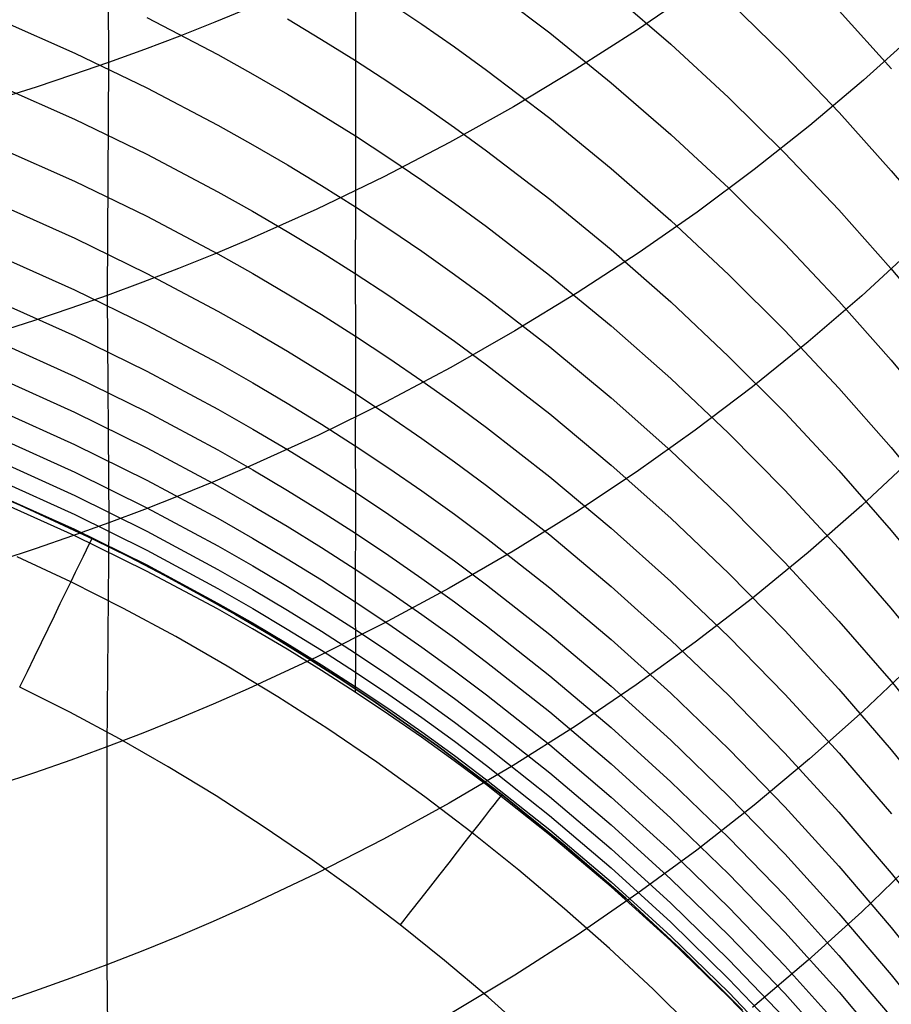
# Model space of a CAD drawing. Extents: x -383 to 1849, y -1185 to -529.
# Tile 708 of 870: x 1838.2 to 1843.48, y -1094.39 to -1088.43. Entities that reach past the tile are written whole.
import ezdxf

# ---------------------------------------------------------------- set-up
doc = ezdxf.new("R2010")
doc.units = 0
doc.layers.add('PREDEFINITO', color=7, linetype='CONTINUOUS')

msp = doc.modelspace()

# ---------------------------------------------------------------- linework, layer by layer
at = {"layer": 'PREDEFINITO'}
for p, q in [((1838.7292, -1087.2577, 648.5938), (1838.7387, -1088.6902, 647.1798)), ((1840.232, -1088.1892, 600.4778), (1840.2319, -1088.6737, 599.0614)), ((1841.0263, -1088.2216, 602.0658), (1841.4083, -1088.5107, 602.1554)), ((1841.7793, -1088.2667, 603.6702), (1842.1403, -1088.5787, 603.7748)), ((1842.2918, -1088.2511, 643.9865), (1841.9343, -1088.4958, 644.2166)), ((1840.4342, -1088.3251, 600.5295), (1840.634, -1088.459, 600.5676)), ((1842.4922, -1088.3188, 605.3044), (1842.8315, -1088.6505, 605.4236)), ((1839.5927, -1088.3596, 646.8482), (1839.3823, -1088.4464, 646.9349)), ((1843.1598, -1088.3785, 606.9716), (1843.4762, -1088.728, 607.106)), ((1838.0887, -1088.4358, 595.9618), (1838.5333, -1088.6328, 596.0029)), ((1838.9705, -1088.418, 597.4761), (1839.3997, -1088.6427, 597.529)), ((1839.3823, -1088.4464, 646.9349), (1839.1698, -1088.5305, 647.0192)), ((1839.8203, -1088.4269, 599.0091), (1840.0273, -1088.551, 599.0414)), ((1840.634, -1088.459, 600.5676), (1840.8314, -1088.5962, 600.6069)), ((1841.4083, -1088.5107, 602.1554), (1841.78, -1088.8124, 602.2494)), ((1841.9343, -1088.4958, 644.2166), (1841.5666, -1088.7315, 644.4387)), ((1843.6192, -1088.5153, 641.5863), (1843.3064, -1088.7975, 641.839)), ((1839.1698, -1088.5305, 647.0192), (1838.9553, -1088.6117, 647.1008)), ((1840.0273, -1088.551, 599.0414), (1840.2319, -1088.6787, 599.0748)), ((1842.1403, -1088.5787, 603.7748), (1842.4905, -1088.9023, 603.8836)), ((1838.5333, -1088.6328, 596.0029), (1838.9705, -1088.8442, 596.0476)), ((1838.9553, -1088.6117, 647.1008), (1838.7387, -1088.6902, 647.1798)), ((1839.3997, -1088.6427, 597.529), (1839.611, -1088.7604, 597.5568)), ((1840.8314, -1088.5962, 600.6069), (1841.0262, -1088.7368, 600.6472)), ((1838.7387, -1088.6902, 647.1798), (1838.5202, -1088.7658, 647.2562)), ((1838.7387, -1088.6902, 647.1798), (1838.7293, -1090.0998, 645.744)), ((1840.2319, -1088.6737, 599.0614), (1840.2318, -1089.1302, 597.6342)), ((1840.2319, -1088.6787, 599.0748), (1840.4342, -1088.8099, 599.1092)), ((1842.8315, -1088.6505, 605.4236), (1843.1594, -1088.9926, 605.5471)), ((1838.5202, -1088.7658, 647.2562), (1838.2998, -1088.8385, 647.3299)), ((1839.611, -1088.7604, 597.5568), (1839.8202, -1088.8817, 597.5857)), ((1841.0262, -1088.7368, 600.6472), (1841.4083, -1089.0277, 600.731)), ((1841.5666, -1088.7315, 644.4387), (1841.1888, -1088.9578, 644.6525)), ((1840.4342, -1088.8099, 599.1092), (1840.634, -1088.9445, 599.1447)), ((1841.78, -1088.8124, 602.2494), (1842.1411, -1089.126, 602.3475)), ((1843.3064, -1088.7975, 641.839), (1842.982, -1089.0718, 642.0853)), ((1838.2998, -1088.8385, 647.3299), (1838.0775, -1088.9083, 647.4009)), ((1838.0865, -1088.8357, 594.5272), (1838.5315, -1089.0333, 594.5644)), ((1838.9705, -1088.8442, 596.0476), (1839.3997, -1089.0699, 596.096)), ((1839.8202, -1088.8817, 597.5857), (1840.0272, -1089.0065, 597.6156)), ((1840.634, -1088.9445, 599.1447), (1840.8313, -1089.0825, 599.1812)), ((1842.4905, -1088.9023, 603.8836), (1842.8295, -1089.2368, 603.9965)), ((1841.1888, -1088.9578, 644.6525), (1840.8014, -1089.1744, 644.8578)), ((1843.1594, -1088.9926, 605.5471), (1843.4757, -1089.3448, 605.6745)), ((1838.5315, -1089.0333, 594.5644), (1838.969, -1089.2453, 594.6051)), ((1840.0272, -1089.0065, 597.6156), (1840.2318, -1089.1348, 597.6464)), ((1841.4083, -1089.0277, 600.731), (1841.78, -1089.3311, 600.8189)), ((1839.3997, -1089.0699, 596.096), (1839.6111, -1089.1881, 596.1216)), ((1840.8313, -1089.0825, 599.1812), (1841.0261, -1089.2239, 599.2187)), ((1842.982, -1089.0718, 642.0853), (1842.6464, -1089.338, 642.3246)), ((1840.2318, -1089.1302, 597.6342), (1840.2319, -1089.5599, 596.1929)), ((1840.2318, -1089.1348, 597.6464), (1840.434, -1089.2666, 597.6783)), ((1840.8014, -1089.1744, 644.8578), (1840.4046, -1089.381, 645.0541)), ((1842.1411, -1089.126, 602.3475), (1842.4914, -1089.4512, 602.4497)), ((1838.0866, -1089.2095, 593.0795), (1838.5316, -1089.4077, 593.1131)), ((1839.6111, -1089.1881, 596.1216), (1839.8203, -1089.3098, 596.1481)), ((1841.0261, -1089.2239, 599.2187), (1841.4082, -1089.5164, 599.2967)), ((1842.8295, -1089.2368, 603.9965), (1843.1572, -1089.5819, 604.1133)), ((1838.969, -1089.2453, 594.6051), (1839.3985, -1089.4717, 594.6492)), ((1840.434, -1089.2666, 597.6783), (1840.6337, -1089.4019, 597.7111)), ((1839.8203, -1089.3098, 596.1481), (1840.0273, -1089.4352, 596.1755)), ((1841.78, -1089.3311, 600.8189), (1842.1411, -1089.6466, 600.9107)), ((1842.6464, -1089.338, 642.3246), (1842.2999, -1089.5956, 642.5568)), ((1843.4757, -1089.3448, 605.6745), (1843.7801, -1089.7065, 605.8057)), ((1838.5316, -1089.4077, 593.1131), (1838.9692, -1089.6203, 593.1498)), ((1840.4046, -1089.381, 645.0541), (1839.9986, -1089.5771, 645.2412)), ((1840.6337, -1089.4019, 597.7111), (1840.831, -1089.5407, 597.7449)), ((1839.3985, -1089.4717, 594.6492), (1839.6101, -1089.5902, 594.6726)), ((1840.0273, -1089.4352, 596.1755), (1840.2319, -1089.564, 596.2039)), ((1842.4914, -1089.4512, 602.4497), (1842.8305, -1089.7875, 602.5558)), ((1840.831, -1089.5407, 597.7449), (1841.0258, -1089.6828, 597.7796)), ((1841.4082, -1089.5164, 599.2967), (1841.7799, -1089.8215, 599.3785)), ((1838.0886, -1089.5534, 591.629), (1838.5332, -1089.7524, 591.659)), ((1839.9986, -1089.5771, 645.2412), (1839.5839, -1089.7625, 645.4188)), ((1839.6101, -1089.5902, 594.6726), (1839.8195, -1089.7124, 594.6968)), ((1840.2319, -1089.5599, 596.1929), (1840.2314, -1089.9638, 594.7378)), ((1840.2319, -1089.564, 596.2039), (1840.4341, -1089.6965, 596.2332)), ((1842.2999, -1089.5956, 642.5568), (1841.9428, -1089.8445, 642.7816)), ((1843.1572, -1089.5819, 604.1133), (1843.4733, -1089.9371, 604.234)), ((1838.9692, -1089.6203, 593.1498), (1839.3987, -1089.8473, 593.1897)), ((1842.1411, -1089.6466, 600.9107), (1842.4914, -1089.9737, 601.0063)), ((1839.8195, -1089.7124, 594.6968), (1840.0266, -1089.8382, 594.7218)), ((1840.4341, -1089.6965, 596.2332), (1840.634, -1089.8324, 596.2633)), ((1841.0258, -1089.6828, 597.7796), (1841.4078, -1089.9768, 597.8518)), ((1838.5332, -1089.7524, 591.659), (1838.9704, -1089.966, 591.6919)), ((1839.5839, -1089.7625, 645.4188), (1839.3734, -1089.8511, 645.5039)), ((1840.0266, -1089.8382, 594.7218), (1840.2314, -1089.9675, 594.7477)), ((1840.634, -1089.8324, 596.2633), (1840.8313, -1089.9717, 596.2944)), ((1841.7799, -1089.8215, 599.3785), (1842.141, -1090.1388, 599.4641)), ((1842.8305, -1089.7875, 602.5558), (1843.1583, -1090.1344, 602.6656)), ((1843.6098, -1089.8142, 640.1539), (1843.2966, -1090.1014, 640.4012)), ((1838.0869, -1089.8654, 590.2094), (1838.5318, -1090.0649, 590.2354)), ((1839.3734, -1089.8511, 645.5039), (1839.1607, -1089.9369, 645.5865)), ((1839.3987, -1089.8473, 593.1897), (1839.6103, -1089.9663, 593.2109)), ((1841.9428, -1089.8445, 642.7816), (1841.5753, -1090.0841, 642.9985)), ((1839.1607, -1089.9369, 645.5865), (1838.946, -1090.0198, 645.6665)), ((1843.4733, -1089.9371, 604.234), (1843.7776, -1090.3019, 604.3583)), ((1838.9704, -1089.966, 591.6919), (1839.3996, -1090.194, 591.7276)), ((1839.6103, -1089.9663, 593.2109), (1839.8198, -1090.0888, 593.2328)), ((1840.2314, -1089.9638, 594.7378), (1840.2317, -1090.3413, 593.2701)), ((1840.2314, -1089.9675, 594.7477), (1840.4337, -1090.1004, 594.7745)), ((1840.8313, -1089.9717, 596.2944), (1841.0261, -1090.1144, 596.3263)), ((1841.4078, -1089.9768, 597.8518), (1841.7794, -1090.2835, 597.9276)), ((1842.4914, -1089.9737, 601.0063), (1842.8305, -1090.3119, 601.1056)), ((1838.5318, -1090.0649, 590.2354), (1838.9692, -1090.2791, 590.264)), ((1838.946, -1090.0198, 645.6665), (1838.7293, -1090.0998, 645.744)), ((1838.7293, -1090.0998, 645.744), (1838.5107, -1090.1769, 645.8189)), ((1838.7293, -1090.0998, 645.744), (1838.739, -1091.4756, 644.2741)), ((1839.8198, -1090.0888, 593.2328), (1840.0269, -1090.2149, 593.2555)), ((1840.4337, -1090.1004, 594.7745), (1840.6336, -1090.2368, 594.8021)), ((1841.0261, -1090.1144, 596.3263), (1841.4082, -1090.4098, 596.3928)), ((1841.5753, -1090.0841, 642.9985), (1841.1978, -1090.3142, 643.2074)), ((1843.2966, -1090.1014, 640.4012), (1842.9719, -1090.3807, 640.6421)), ((1843.1583, -1090.1344, 602.6656), (1843.4745, -1090.4914, 602.779)), ((1838.0887, -1090.143, 588.7996), (1838.5333, -1090.3432, 588.8212)), ((1838.5107, -1090.1769, 645.8189), (1838.2901, -1090.251, 645.8911)), ((1839.3996, -1090.194, 591.7276), (1839.6111, -1090.3134, 591.7466)), ((1842.141, -1090.1388, 599.4641), (1842.4913, -1090.4677, 599.5532)), ((1838.2901, -1090.251, 645.8911), (1838.0677, -1090.3222, 645.9608)), ((1840.0269, -1090.2149, 593.2555), (1840.2317, -1090.3447, 593.279)), ((1840.6336, -1090.2368, 594.8021), (1840.8311, -1090.3766, 594.8305)), ((1838.9692, -1090.2791, 590.264), (1839.3987, -1090.5078, 590.2952)), ((1839.6111, -1090.3134, 591.7466), (1839.8203, -1090.4365, 591.7663)), ((1841.1978, -1090.3142, 643.2074), (1840.8105, -1090.5344, 643.4079)), ((1841.7794, -1090.2835, 597.9276), (1842.1404, -1090.6024, 598.0068)), ((1842.8305, -1090.3119, 601.1056), (1843.1584, -1090.6609, 601.2085)), ((1838.5333, -1090.3432, 588.8212), (1838.9704, -1090.5579, 588.8451)), ((1840.2317, -1090.3413, 593.2701), (1840.2319, -1090.6905, 591.8)), ((1840.2317, -1090.3447, 593.279), (1840.4341, -1090.478, 593.3033)), ((1838.0887, -1090.3882, 587.3927), (1838.5333, -1090.5887, 587.4099)), ((1840.8311, -1090.3766, 594.8305), (1841.026, -1090.5199, 594.8597)), ((1841.4082, -1090.4098, 596.3928), (1841.7799, -1090.7179, 596.4626)), ((1842.9719, -1090.3807, 640.6421), (1842.636, -1090.6517, 640.8764)), ((1839.8203, -1090.4365, 591.7663), (1840.0273, -1090.5631, 591.7867)), ((1840.4341, -1090.478, 593.3033), (1840.634, -1090.6148, 593.3283)), ((1842.4913, -1090.4677, 599.5532), (1842.8304, -1090.8079, 599.6457)), ((1843.4745, -1090.4914, 602.779), (1843.7789, -1090.8581, 602.8959)), ((1839.3987, -1090.5078, 590.2952), (1839.6103, -1090.6276, 590.3118)), ((1840.8105, -1090.5344, 643.4079), (1840.4139, -1090.7445, 643.5997)), ((1841.026, -1090.5199, 594.8597), (1841.4082, -1090.8163, 594.9206)), ((1838.0864, -1090.6044, 585.9714), (1838.5314, -1090.8051, 585.9844)), ((1838.5333, -1090.5887, 587.4099), (1838.9705, -1090.8039, 587.429)), ((1838.9704, -1090.5579, 588.8451), (1839.3996, -1090.7873, 588.8712)), ((1840.0273, -1090.5631, 591.7867), (1840.2319, -1090.6934, 591.8078)), ((1842.1404, -1090.6024, 598.0068), (1842.4906, -1090.9331, 598.0894)), ((1839.6103, -1090.6276, 590.3118), (1839.8196, -1090.7511, 590.329)), ((1840.634, -1090.6148, 593.3283), (1840.8315, -1090.7551, 593.3541)), ((1842.636, -1090.6517, 640.8764), (1842.2892, -1090.9141, 641.1036)), ((1843.1584, -1090.6609, 601.2085), (1843.4746, -1091.02, 601.3147)), ((1840.2319, -1090.6905, 591.8), (1840.2314, -1091.0064, 590.3585)), ((1840.2319, -1090.6934, 591.8078), (1840.4342, -1090.8272, 591.8296)), ((1841.7799, -1090.7179, 596.4626), (1842.141, -1091.0382, 596.5356)), ((1839.3996, -1090.7873, 588.8712), (1839.6111, -1090.9074, 588.8851)), ((1839.8196, -1090.7511, 590.329), (1840.0267, -1090.8782, 590.3468)), ((1840.4139, -1090.7445, 643.5997), (1840.0081, -1090.944, 643.7826)), ((1840.8315, -1090.7551, 593.3541), (1841.0265, -1090.8988, 593.3807)), ((1838.0867, -1090.7997, 584.4695), (1838.5316, -1091.0007, 584.4786)), ((1838.5314, -1090.8051, 585.9844), (1838.969, -1091.0205, 585.999)), ((1838.9705, -1090.8039, 587.429), (1839.3997, -1091.0338, 587.45)), ((1840.4342, -1090.8272, 591.8296), (1840.634, -1090.9646, 591.8522)), ((1841.4082, -1090.8163, 594.9206), (1841.7801, -1091.1256, 594.9845)), ((1842.8304, -1090.8079, 599.6457), (1843.1582, -1091.1589, 599.7416)), ((1839.6111, -1090.9074, 588.8851), (1839.8203, -1091.0312, 588.8996)), ((1840.0267, -1090.8782, 590.3468), (1840.2314, -1091.0089, 590.3654)), ((1841.0265, -1090.8988, 593.3807), (1841.4088, -1091.1962, 593.4361)), ((1838.0889, -1090.9666, 582.9581), (1838.5335, -1091.1678, 582.9636)), ((1840.0081, -1090.944, 643.7826), (1839.5935, -1091.1325, 643.9561)), ((1840.634, -1090.9646, 591.8522), (1840.8314, -1091.1055, 591.8754)), ((1842.2892, -1090.9141, 641.1036), (1841.9319, -1091.1675, 641.3235)), ((1842.4906, -1090.9331, 598.0894), (1842.8297, -1091.2751, 598.1752)), ((1838.5316, -1091.0007, 584.4786), (1838.9691, -1091.2164, 584.489)), ((1838.969, -1091.0205, 585.999), (1839.3986, -1091.2505, 586.0152)), ((1840.2314, -1091.0064, 590.3585), (1840.2319, -1091.2874, 588.9243)), ((1840.2314, -1091.0089, 590.3654), (1840.4338, -1091.1433, 590.3845)), ((1843.4746, -1091.02, 601.3147), (1843.7789, -1091.389, 601.4242)), ((1839.3997, -1091.0338, 587.45), (1839.6111, -1091.1542, 587.4613)), ((1839.8203, -1091.0312, 588.8996), (1840.0273, -1091.1586, 588.9146)), ((1842.141, -1091.0382, 596.5356), (1842.4913, -1091.3705, 596.6118)), ((1843.6098, -1091.0774, 638.6907), (1843.2966, -1091.3699, 638.9326)), ((1838.0891, -1091.1072, 581.4482), (1838.5336, -1091.3087, 581.4502)), ((1839.5935, -1091.1325, 643.9561), (1839.383, -1091.2226, 644.0393)), ((1840.4338, -1091.1433, 590.3845), (1840.6337, -1091.2812, 590.4043)), ((1840.8314, -1091.1055, 591.8754), (1841.0262, -1091.2498, 591.8994)), ((1841.7801, -1091.1256, 594.9845), (1842.1413, -1091.4472, 595.0515)), ((1838.2022, -1091.3676, 575.188), (1837.7527, -1091.1774, 575.188)), ((1838.2022, -1091.3676, 0.688), (1837.7527, -1091.1774, 0.688)), ((1837.7527, -1091.1774, 287.438), (1838.2022, -1091.3676, 287.438)), ((1838.5335, -1091.1678, 582.9636), (1838.9706, -1091.3838, 582.9702)), ((1839.6111, -1091.1542, 587.4613), (1839.8203, -1091.2782, 587.473)), ((1840.0273, -1091.1586, 588.9146), (1840.2319, -1091.2896, 588.9303)), ((1841.4088, -1091.1962, 593.4361), (1841.7807, -1091.5065, 593.4943)), ((1841.9319, -1091.1675, 641.3235), (1841.5642, -1091.4116, 641.5358)), ((1843.1582, -1091.1589, 599.7416), (1843.4744, -1091.5201, 599.8406)), ((1838.0888, -1091.2221, 579.9443), (1838.5333, -1091.4236, 579.9423)), ((1838.9691, -1091.2164, 584.489), (1839.3987, -1091.4469, 584.5008)), ((1839.383, -1091.2226, 644.0393), (1839.1704, -1091.3099, 644.12)), ((1839.3986, -1091.2505, 586.0152), (1839.6102, -1091.3711, 586.0239)), ((1841.0262, -1091.2498, 591.8994), (1841.4083, -1091.5483, 591.9493)), ((1838.0864, -1091.3125, 578.3542), (1838.5314, -1091.5134, 578.3467)), ((1838.5336, -1091.3087, 581.4502), (1838.9706, -1091.525, 581.4531)), ((1839.1704, -1091.3099, 644.12), (1838.9557, -1091.3942, 644.1983)), ((1839.8203, -1091.2782, 587.473), (1840.0273, -1091.4059, 587.4852)), ((1840.2319, -1091.2874, 588.9243), (1840.232, -1091.5353, 587.4928)), ((1840.2319, -1091.2896, 588.9303), (1840.4341, -1091.4243, 588.9464)), ((1840.6337, -1091.2812, 590.4043), (1840.8311, -1091.4226, 590.4248)), ((1842.8297, -1091.2751, 598.1752), (1843.1574, -1091.628, 598.2642)), ((1838.5308, -1091.5515, 576.0308), (1838.0858, -1091.3516, 576.0525)), ((1838.6446, -1091.5729, 575.188), (1838.2022, -1091.3676, 575.188)), ((1838.6446, -1091.5729, 0.688), (1838.2022, -1091.3676, 0.688)), ((1838.2022, -1091.3676, 287.438), (1838.6446, -1091.5729, 287.438)), ((1838.9706, -1091.3838, 582.9702), (1839.3998, -1091.6145, 582.9779)), ((1839.6102, -1091.3711, 586.0239), (1839.8196, -1091.4953, 586.0331)), ((1842.4913, -1091.3705, 596.6118), (1842.8304, -1091.714, 596.6909)), ((1843.2966, -1091.3699, 638.9326), (1842.9718, -1091.6542, 639.1683)), ((1838.5333, -1091.4236, 579.9423), (1838.9704, -1091.6399, 579.9409)), ((1838.9557, -1091.3942, 644.1983), (1838.739, -1091.4756, 644.2741)), ((1840.0273, -1091.4059, 587.4852), (1840.2319, -1091.5373, 587.4979)), ((1840.4341, -1091.4243, 588.9464), (1840.634, -1091.5625, 588.9632)), ((1840.8311, -1091.4226, 590.4248), (1841.026, -1091.5674, 590.4458)), ((1841.5642, -1091.4116, 641.5358), (1841.1866, -1091.6459, 641.7403)), ((1838.739, -1091.4756, 644.2741), (1838.5203, -1091.5541, 644.3473)), ((1838.739, -1091.4756, 644.2741), (1838.7284, -1092.8294, 642.7848)), ((1839.3987, -1091.4469, 584.5008), (1839.6102, -1091.5677, 584.5072)), ((1839.8196, -1091.4953, 586.0331), (1840.0267, -1091.6231, 586.0426)), ((1842.1413, -1091.4472, 595.0515), (1842.4917, -1091.7808, 595.1214)), ((1838.5203, -1091.5541, 644.3473), (1838.2998, -1091.6296, 644.4179)), ((1838.9683, -1091.7662, 576.0082), (1838.5308, -1091.5515, 576.0308)), ((1838.5314, -1091.5134, 578.3467), (1838.9689, -1091.7291, 578.3394)), ((1838.9706, -1091.525, 581.4531), (1839.3997, -1091.7562, 581.4567)), ((1840.232, -1091.5353, 587.4928), (1840.2315, -1091.753, 586.0483)), ((1840.2319, -1091.5373, 587.4979), (1840.4342, -1091.6722, 587.5111)), ((1840.634, -1091.5625, 588.9632), (1840.8313, -1091.7042, 588.9805)), ((1841.4083, -1091.5483, 591.9493), (1841.78, -1091.8599, 592.0018)), ((1841.7807, -1091.5065, 593.4943), (1842.142, -1091.8293, 593.5553)), ((1843.4744, -1091.5201, 599.8406), (1843.7787, -1091.8912, 599.9427)), ((1838.8629, -1091.6813, 575.188), (1838.6446, -1091.5729, 575.188)), ((1838.8629, -1091.6813, 0.688), (1838.6446, -1091.5729, 0.688)), ((1838.6446, -1091.5729, 287.438), (1838.8629, -1091.6813, 287.438)), ((1839.3998, -1091.6145, 582.9779), (1839.6113, -1091.7354, 582.9822)), ((1839.6102, -1091.5677, 584.5072), (1839.8196, -1091.6921, 584.5139)), ((1840.0267, -1091.6231, 586.0426), (1840.2315, -1091.7546, 586.0526)), ((1841.026, -1091.5674, 590.4458), (1841.4082, -1091.8672, 590.4898)), ((1838.2998, -1091.6296, 644.4179), (1838.0773, -1091.7021, 644.4861)), ((1838.5089, -1091.832, -0.0191), (1838.1844, -1091.6796, -0.0191)), ((1839.0792, -1091.7935, 575.188), (1838.8629, -1091.6813, 575.188)), ((1839.0792, -1091.7935, 0.688), (1838.8629, -1091.6813, 0.688)), ((1838.8629, -1091.6813, 287.438), (1839.0792, -1091.7935, 287.438)), ((1838.9704, -1091.6399, 579.9409), (1839.3995, -1091.871, 579.94)), ((1840.4342, -1091.6722, 587.5111), (1840.634, -1091.8107, 587.5248)), ((1841.1866, -1091.6459, 641.7403), (1840.7993, -1091.8703, 641.9366)), ((1842.9718, -1091.6542, 639.1683), (1842.6359, -1091.9302, 639.3974)), ((1843.1574, -1091.628, 598.2642), (1843.4735, -1091.9911, 598.3561)), ((1838.9689, -1091.7291, 578.3394), (1839.3984, -1091.9597, 578.3322)), ((1839.6113, -1091.7354, 582.9822), (1839.8205, -1091.86, 582.9867)), ((1839.8196, -1091.6921, 584.5139), (1840.0267, -1091.8203, 584.521)), ((1840.8313, -1091.7042, 588.9805), (1841.0261, -1091.8494, 588.9983)), ((1842.8304, -1091.714, 596.6909), (1843.1582, -1092.0685, 596.773)), ((1839.3979, -1091.9956, 575.9848), (1838.9683, -1091.7662, 576.0082)), ((1839.2934, -1091.9094, 575.188), (1839.0792, -1091.7935, 575.188)), ((1839.2934, -1091.9094, 0.688), (1839.0792, -1091.7935, 0.688)), ((1839.0792, -1091.7935, 287.438), (1839.2934, -1091.9094, 287.438)), ((1839.3997, -1091.7562, 581.4567), (1839.6111, -1091.8772, 581.4588)), ((1840.2315, -1091.753, 586.0483), (1840.2315, -1091.9508, 584.5249)), ((1840.2315, -1091.7546, 586.0526), (1840.4339, -1091.8898, 586.063)), ((1842.4917, -1091.7808, 595.1214), (1842.8309, -1092.1257, 595.194)), ((1838.8292, -1091.9931, -0.0191), (1838.5089, -1091.832, -0.0191)), ((1839.8205, -1091.86, 582.9867), (1840.0275, -1091.9882, 582.9915)), ((1840.0267, -1091.8203, 584.521), (1840.2315, -1091.9521, 584.5284)), ((1840.634, -1091.8107, 587.5248), (1840.8313, -1091.9528, 587.539)), ((1841.0261, -1091.8494, 588.9983), (1841.4082, -1092.1498, 589.0356)), ((1841.78, -1091.8599, 592.0018), (1842.1412, -1092.1839, 592.0568)), ((1842.142, -1091.8293, 593.5553), (1842.4924, -1092.164, 593.619)), ((1839.5055, -1092.0292, 575.188), (1839.2934, -1091.9094, 575.188)), ((1839.5055, -1092.0292, 0.688), (1839.2934, -1091.9094, 0.688)), ((1839.2934, -1091.9094, 287.438), (1839.5055, -1092.0292, 287.438)), ((1839.3995, -1091.871, 579.94), (1839.6109, -1091.9921, 579.9397)), ((1839.6111, -1091.8772, 581.4588), (1839.8203, -1092.002, 581.4612)), ((1840.7993, -1091.8703, 641.9366), (1840.4027, -1092.0842, 642.1244)), ((1840.4339, -1091.8898, 586.063), (1840.6339, -1092.0285, 586.0737)), ((1841.4082, -1091.8672, 590.4898), (1841.78, -1092.18, 590.5361)), ((1839.3984, -1091.9597, 578.3322), (1839.61, -1092.0804, 578.3287)), ((1840.2315, -1091.9508, 584.5249), (1840.2318, -1092.2618, 581.4645)), ((1840.2315, -1091.9521, 584.5284), (1840.4338, -1092.0875, 584.5361)), ((1840.8313, -1091.9528, 587.539), (1841.0262, -1092.0983, 587.5536)), ((1842.6359, -1091.9302, 639.3974), (1842.2891, -1092.1974, 639.6198)), ((1839.1451, -1092.1627, -0.0191), (1838.8292, -1091.9931, -0.0191)), ((1839.6095, -1092.1158, 575.9727), (1839.3979, -1091.9956, 575.9848)), ((1839.7154, -1092.1528, 575.188), (1839.5055, -1092.0292, 575.188)), ((1839.7154, -1092.1528, 0.688), (1839.5055, -1092.0292, 0.688)), ((1839.5055, -1092.0292, 575.188), (1839.5055, -1092.0292, 0.688)), ((1839.5055, -1092.0292, 287.438), (1839.7154, -1092.1528, 287.438)), ((1839.6109, -1091.9921, 579.9397), (1839.8201, -1092.1169, 579.9396)), ((1839.8203, -1092.002, 581.4612), (1840.0272, -1092.1305, 581.4637)), ((1840.0275, -1091.9882, 582.9915), (1840.2321, -1092.1201, 582.9966)), ((1840.6339, -1092.0285, 586.0737), (1840.8313, -1092.1708, 586.0849)), ((1843.4735, -1091.9911, 598.3561), (1843.7778, -1092.3641, 598.4508)), ((1839.61, -1092.0804, 578.3287), (1839.8194, -1092.2049, 578.3252)), ((1840.4027, -1092.0842, 642.1244), (1839.9969, -1092.2875, 642.3034)), ((1840.4338, -1092.0875, 584.5361), (1840.6337, -1092.2266, 584.5442)), ((1841.0262, -1092.0983, 587.5536), (1841.4083, -1092.3994, 587.5842)), ((1843.1582, -1092.0685, 596.773), (1843.4744, -1092.4333, 596.8578)), ((1839.8189, -1092.2398, 575.9604), (1839.6095, -1092.1158, 575.9727)), ((1839.923, -1092.2801, 575.188), (1839.7154, -1092.1528, 575.188)), ((1839.923, -1092.2801, 0.688), (1839.7154, -1092.1528, 0.688)), ((1839.7154, -1092.1528, 287.438), (1839.923, -1092.2801, 287.438)), ((1839.8201, -1092.1169, 579.9396), (1840.0271, -1092.2454, 579.9397)), ((1840.0272, -1092.1305, 581.4637), (1840.2318, -1092.2626, 581.4665)), ((1840.2321, -1092.1201, 582.9966), (1840.4343, -1092.2556, 583.002)), ((1841.4082, -1092.1498, 589.0356), (1841.7799, -1092.4633, 589.0749)), ((1842.8309, -1092.1257, 595.194), (1843.1587, -1092.4816, 595.2694)), ((1839.4564, -1092.3407, -0.0191), (1839.1451, -1092.1627, -0.0191)), ((1839.8194, -1092.2049, 578.3252), (1840.0265, -1092.3331, 578.3217)), ((1840.8313, -1092.1708, 586.0849), (1841.0263, -1092.3165, 586.0965)), ((1841.78, -1092.18, 590.5361), (1842.1412, -1092.5054, 590.5847)), ((1842.2891, -1092.1974, 639.6198), (1841.9318, -1092.4554, 639.835)), ((1842.1412, -1092.1839, 592.0568), (1842.4914, -1092.5198, 592.1143)), ((1842.4924, -1092.164, 593.619), (1842.8317, -1092.5101, 593.6852)), ((1840.026, -1092.3674, 575.9479), (1839.8189, -1092.2398, 575.9604)), ((1840.1284, -1092.4111, 575.188), (1839.923, -1092.2801, 575.188)), ((1840.1284, -1092.4111, 0.688), (1839.923, -1092.2801, 0.688)), ((1839.923, -1092.2801, 287.438), (1840.1284, -1092.4111, 287.438)), ((1840.0271, -1092.2454, 579.9397), (1840.2317, -1092.3775, 579.9398)), ((1840.2318, -1092.2618, 581.4645), (1840.2317, -1092.377, 579.9384)), ((1840.2318, -1092.2626, 581.4665), (1840.4339, -1092.3984, 581.4695)), ((1840.4343, -1092.2556, 583.002), (1840.6341, -1092.3947, 583.0076)), ((1840.6337, -1092.2266, 584.5442), (1840.8312, -1092.3692, 584.5527)), ((1839.9969, -1092.2875, 642.3034), (1839.5824, -1092.4797, 642.4734)), ((1840.0265, -1092.3331, 578.3217), (1840.2312, -1092.4649, 578.3183)), ((1841.0263, -1092.3165, 586.0965), (1841.4086, -1092.6181, 586.1208)), ((1843.6178, -1092.3178, 637.2071), (1843.305, -1092.6144, 637.4428)), ((1839.7629, -1092.5269, -0.0191), (1839.4564, -1092.3407, -0.0191)), ((1840.2307, -1092.4986, 575.9351), (1840.026, -1092.3674, 575.9479)), ((1840.2317, -1092.377, 579.9384), (1840.2312, -1092.4647, 578.3175)), ((1840.2317, -1092.3775, 579.9398), (1840.4339, -1092.5133, 579.9402)), ((1840.4339, -1092.3984, 581.4695), (1840.6337, -1092.5378, 581.4727)), ((1840.6341, -1092.3947, 583.0076), (1840.8315, -1092.5374, 583.0135)), ((1840.8312, -1092.3692, 584.5527), (1841.0261, -1092.5153, 584.5614)), ((1841.4083, -1092.3994, 587.5842), (1841.78, -1092.7136, 587.6166)), ((1840.3314, -1092.5457, 575.188), (1840.1284, -1092.4111, 575.188)), ((1840.3314, -1092.5457, 0.688), (1840.1284, -1092.4111, 0.688)), ((1840.1284, -1092.4111, 287.438), (1840.3314, -1092.5457, 287.438)), ((1841.9318, -1092.4554, 639.835), (1841.5641, -1092.7039, 640.0428)), ((1843.4744, -1092.4333, 596.8578), (1843.7787, -1092.808, 596.9452)), ((1838.5038, -1092.6209, -0.312), (1838.2001, -1092.4681, -0.312)), ((1839.5824, -1092.4797, 642.4734), (1839.372, -1092.5715, 642.5548)), ((1840.2311, -1092.4958, 577.3094), (1840.2307, -1092.4986, 575.9351)), ((1840.4331, -1092.6335, 575.9222), (1840.2307, -1092.4986, 575.9351)), ((1840.2312, -1092.4647, 578.3175), (1840.2311, -1092.4958, 577.3094)), ((1840.2312, -1092.4649, 578.3183), (1840.4336, -1092.6004, 578.3149)), ((1840.4339, -1092.5133, 579.9402), (1840.6336, -1092.6528, 579.9406)), ((1841.0261, -1092.5153, 584.5614), (1841.4083, -1092.8177, 584.5799)), ((1841.7799, -1092.4633, 589.0749), (1842.141, -1092.7893, 589.1163)), ((1842.1412, -1092.5054, 590.5847), (1842.4915, -1092.8428, 590.6355)), ((1842.8317, -1092.5101, 593.6852), (1843.1596, -1092.8673, 593.754)), ((1843.1587, -1092.4816, 595.2694), (1843.4749, -1092.848, 595.3473)), ((1839.372, -1092.5715, 642.5548), (1839.1595, -1092.6604, 642.6339)), ((1840.0645, -1092.721, -0.0191), (1839.7629, -1092.5269, -0.0191)), ((1840.7305, -1092.8255, 575.188), (1840.3314, -1092.5457, 575.188)), ((1840.7305, -1092.8255, 0.688), (1840.3314, -1092.5457, 0.688)), ((1840.3314, -1092.5457, 287.438), (1840.7305, -1092.8255, 287.438)), ((1840.6337, -1092.5378, 581.4727), (1840.831, -1092.6808, 581.4761)), ((1840.8315, -1092.5374, 583.0135), (1841.0263, -1092.6835, 583.0197)), ((1842.4914, -1092.5198, 592.1143), (1842.8306, -1092.8673, 592.1742)), ((1838.8033, -1092.7816, -0.312), (1838.5038, -1092.6209, -0.312)), ((1840.633, -1092.7721, 575.909), (1840.4331, -1092.6335, 575.9222)), ((1840.4336, -1092.6004, 578.3149), (1840.6335, -1092.7396, 578.3116)), ((1841.4086, -1092.6181, 586.1208), (1841.7806, -1092.9329, 586.1467)), ((1843.305, -1092.6144, 637.4428), (1842.9807, -1092.9029, 637.6724)), ((1839.1595, -1092.6604, 642.6339), (1838.9449, -1092.7464, 642.7106)), ((1840.6336, -1092.6528, 579.9406), (1840.8309, -1092.7958, 579.9412)), ((1840.831, -1092.6808, 581.4761), (1841.0257, -1092.8272, 581.4797)), ((1841.0263, -1092.6835, 583.0197), (1841.4084, -1092.986, 583.0329)), ((1838.9449, -1092.7464, 642.7106), (1838.7284, -1092.8294, 642.7848)), ((1840.361, -1092.9229, -0.0191), (1840.0645, -1092.721, -0.0191)), ((1840.6335, -1092.7396, 578.3116), (1840.8309, -1092.8822, 578.3083)), ((1841.5641, -1092.7039, 640.0428), (1841.1865, -1092.9426, 640.2429)), ((1841.78, -1092.7136, 587.6166), (1842.1411, -1093.0404, 587.6507)), ((1839.0983, -1092.9503, -0.312), (1838.8033, -1092.7816, -0.312)), ((1840.8305, -1092.9142, 575.8956), (1840.633, -1092.7721, 575.909)), ((1840.8309, -1092.7958, 579.9412), (1841.0257, -1092.9422, 579.9419)), ((1842.141, -1092.7893, 589.1163), (1842.4913, -1093.1274, 589.1596)), ((1838.7284, -1092.8294, 642.7848), (1838.5098, -1092.9094, 642.8566)), ((1838.7284, -1092.8294, 642.7848), (1838.7282, -1094.1483, 641.2655)), ((1841.1198, -1093.1191, 575.188), (1840.7305, -1092.8255, 575.188)), ((1841.1198, -1093.1191, 0.688), (1840.7305, -1092.8255, 0.688)), ((1840.7305, -1092.8255, 287.438), (1841.1198, -1093.1191, 287.438)), ((1841.0257, -1092.8272, 581.4797), (1841.4077, -1093.1303, 581.4876)), ((1841.4083, -1092.8177, 584.5799), (1841.7801, -1093.1333, 584.5996)), ((1842.4915, -1092.8428, 590.6355), (1842.8307, -1093.1918, 590.6885)), ((1842.8306, -1092.8673, 592.1742), (1843.1584, -1093.2258, 592.2364)), ((1843.1596, -1092.8673, 593.754), (1843.4759, -1093.2349, 593.8251)), ((1843.4749, -1092.848, 595.3473), (1843.7792, -1093.2243, 595.4277)), ((1838.5098, -1092.9094, 642.8566), (1838.2894, -1092.9863, 642.9258)), ((1840.6523, -1093.1324, -0.0191), (1840.361, -1092.9229, -0.0191)), ((1841.0254, -1093.0597, 575.882), (1840.8305, -1092.9142, 575.8956)), ((1840.8309, -1092.8822, 578.3083), (1841.0259, -1093.0284, 578.305)), ((1841.7806, -1092.9329, 586.1467), (1842.1419, -1093.2603, 586.174)), ((1842.9807, -1092.9029, 637.6724), (1842.6452, -1093.1829, 637.8956)), ((1838.2894, -1092.9863, 642.9258), (1838.0672, -1093.0602, 642.9926)), ((1839.3888, -1093.1267, -0.312), (1839.0983, -1092.9503, -0.312)), ((1841.1865, -1092.9426, 640.2429), (1840.7992, -1093.1712, 640.435)), ((1841.0257, -1092.9422, 579.9419), (1841.4077, -1093.2454, 579.9438)), ((1841.4084, -1092.986, 583.0329), (1841.7801, -1093.3016, 583.047)), ((1841.0259, -1093.0284, 578.305), (1841.4081, -1093.331, 578.2986)), ((1842.1411, -1093.0404, 587.6507), (1842.4914, -1093.3793, 587.6865)), ((1841.4077, -1093.361, 575.8542), (1841.0254, -1093.0597, 575.882)), ((1839.6746, -1093.3107, -0.312), (1839.3888, -1093.1267, -0.312)), ((1840.7992, -1093.1712, 640.435), (1840.4025, -1093.3891, 640.6189)), ((1840.9381, -1093.3493, -0.0191), (1840.6523, -1093.1324, -0.0191)), ((1841.4993, -1093.426, 575.188), (1841.1198, -1093.1191, 575.188)), ((1841.4993, -1093.426, 0.688), (1841.1198, -1093.1191, 0.688)), ((1841.1198, -1093.1191, 287.438), (1841.4993, -1093.426, 287.438)), ((1841.4077, -1093.1303, 581.4876), (1841.7793, -1093.4466, 581.4962)), ((1841.7801, -1093.1333, 584.5996), (1842.1413, -1093.4616, 584.6206)), ((1842.4913, -1093.1274, 589.1596), (1842.8304, -1093.4771, 589.2048)), ((1842.6452, -1093.1829, 637.8956), (1842.2987, -1093.4539, 638.1122)), ((1842.8307, -1093.1918, 590.6885), (1843.1585, -1093.5519, 590.7435)), ((1843.1584, -1093.2258, 592.2364), (1843.4746, -1093.5948, 592.3007)), ((1841.4077, -1093.2454, 579.9438), (1841.7793, -1093.5618, 579.9462)), ((1842.1419, -1093.2603, 586.174), (1842.4923, -1093.5999, 586.2027)), ((1839.9557, -1093.5022, -0.312), (1839.6746, -1093.3107, -0.312)), ((1841.2211, -1093.5757, -0.0191), (1840.9381, -1093.3493, -0.0191)), ((1841.4081, -1093.331, 578.2986), (1841.7799, -1093.6468, 578.2924)), ((1841.7801, -1093.3016, 583.047), (1842.1412, -1093.6299, 583.0622)), ((1840.4025, -1093.3891, 640.6189), (1839.9968, -1093.5961, 640.7941)), ((1841.7795, -1093.6756, 575.8257), (1841.4077, -1093.361, 575.8542)), ((1842.4914, -1093.3793, 587.6865), (1842.8305, -1093.7298, 587.7239)), ((1841.8686, -1093.7458, 575.188), (1841.4993, -1093.426, 575.188)), ((1841.8686, -1093.7458, 0.688), (1841.4993, -1093.426, 0.688)), ((1841.4993, -1093.426, 287.438), (1841.8686, -1093.7458, 287.438)), ((1841.7793, -1093.4466, 581.4962), (1842.1403, -1093.7756, 581.5056)), ((1842.2987, -1093.4539, 638.1122), (1841.9417, -1093.7157, 638.3218)), ((1842.1413, -1093.4616, 584.6206), (1842.4917, -1093.802, 584.6427)), ((1840.2318, -1093.7009, -0.312), (1839.9557, -1093.5022, -0.312)), ((1842.8304, -1093.4771, 589.2048), (1843.1582, -1093.8379, 589.2518)), ((1843.6101, -1093.5256, 635.6973), (1843.2969, -1093.8274, 635.9275)), ((1841.4981, -1093.8092, -0.0191), (1841.2211, -1093.5757, -0.0191)), ((1841.7793, -1093.5618, 579.9462), (1842.1403, -1093.891, 579.9491)), ((1843.1585, -1093.5519, 590.7435), (1843.4746, -1093.9226, 590.8005)), ((1839.9968, -1093.5961, 640.7941), (1839.5823, -1093.7919, 640.9605)), ((1841.7799, -1093.6468, 578.2924), (1842.1412, -1093.9753, 578.2864)), ((1842.1412, -1093.6299, 583.0622), (1842.4915, -1093.9704, 583.0783)), ((1842.4923, -1093.5999, 586.2027), (1842.8315, -1093.9511, 586.2328)), ((1843.4746, -1093.5948, 592.3007), (1843.779, -1093.9739, 592.3672)), ((1840.503, -1093.9068, -0.312), (1840.2318, -1093.7009, -0.312)), ((1842.1407, -1094.0028, 575.7965), (1841.7795, -1093.6756, 575.8257)), ((1841.9417, -1093.7157, 638.3218), (1841.5743, -1093.9679, 638.5243)), ((1842.2274, -1094.0779, 575.188), (1841.8686, -1093.7458, 575.188)), ((1842.2274, -1094.0779, 0.688), (1841.8686, -1093.7458, 0.688)), ((1841.8686, -1093.7458, 287.438), (1842.2274, -1094.0779, 287.438)), ((1842.8305, -1093.7298, 587.7239), (1843.1583, -1094.0915, 587.7629)), ((1839.5823, -1093.7919, 640.9605), (1839.3718, -1093.8855, 641.0403)), ((1841.7691, -1094.0495, -0.0191), (1841.4981, -1093.8092, -0.0191)), ((1842.1403, -1093.7756, 581.5056), (1842.4904, -1094.1168, 581.5158)), ((1842.4917, -1093.802, 584.6427), (1842.8308, -1094.1543, 584.6661)), ((1843.2969, -1093.8274, 635.9275), (1842.9722, -1094.1209, 636.1518)), ((1839.3718, -1093.8855, 641.0403), (1839.1593, -1093.9761, 641.1177)), ((1843.1582, -1093.8379, 589.2518), (1843.4744, -1094.2093, 589.3005)), ((1840.7716, -1094.1217, -0.312), (1840.503, -1093.9068, -0.312)), ((1842.1403, -1093.891, 579.9491), (1842.4904, -1094.2323, 579.9526)), ((1843.4746, -1093.9226, 590.8005), (1843.779, -1094.3035, 590.8594)), ((1839.1593, -1093.9761, 641.1177), (1838.9448, -1094.0637, 641.1928)), ((1841.5743, -1093.9679, 638.5243), (1841.197, -1094.2101, 638.7193)), ((1842.4911, -1094.3422, 575.7665), (1842.1407, -1094.0028, 575.7965)), ((1842.1412, -1093.9753, 578.2864), (1842.4915, -1094.3161, 578.2805)), ((1842.4915, -1093.9704, 583.0783), (1842.8306, -1094.3226, 583.0954)), ((1842.8315, -1093.9511, 586.2328), (1843.1595, -1094.3135, 586.2643)), ((1838.9448, -1094.0637, 641.1928), (1838.7282, -1094.1483, 641.2655)), ((1842.0338, -1094.2964, -0.0191), (1841.7691, -1094.0495, -0.0191)), ((1841.0348, -1094.3435, -0.312), (1840.7716, -1094.1217, -0.312)), ((1842.5754, -1094.4219, 575.188), (1842.2274, -1094.0779, 575.188)), ((1842.5754, -1094.4219, 0.688), (1842.2274, -1094.0779, 0.688)), ((1842.2274, -1094.0779, 287.438), (1842.5754, -1094.4219, 287.438)), ((1842.4904, -1094.1168, 581.5158), (1842.8294, -1094.4698, 581.5267)), ((1842.9722, -1094.1209, 636.1518), (1842.6363, -1094.4057, 636.3699)), ((1843.1583, -1094.0915, 587.7629), (1843.4745, -1094.4638, 587.8034)), ((1838.7282, -1094.1483, 641.2655), (1838.5097, -1094.2298, 641.3358)), ((1838.7282, -1094.1483, 641.2655), (1838.7396, -1095.4337, 639.7162)), ((1842.8308, -1094.1543, 584.6661), (1843.1587, -1094.5177, 584.6905)), ((1838.5097, -1094.2298, 641.3358), (1838.2893, -1094.3082, 641.4036)), ((1841.197, -1094.2101, 638.7193), (1840.8099, -1094.4419, 638.9065)), ((1842.4904, -1094.2323, 579.9526), (1842.8294, -1094.5854, 579.9566)), ((1843.4744, -1094.2093, 589.3005), (1843.7788, -1094.5908, 589.3509)), ((1842.2922, -1094.5496, -0.0191), (1842.0338, -1094.2964, -0.0191)), ((1838.2893, -1094.3082, 641.4036), (1838.0671, -1094.3835, 641.469)), ((1841.2924, -1094.572, -0.312), (1841.0348, -1094.3435, -0.312)), ((1842.8303, -1094.6934, 575.7359), (1842.4911, -1094.3422, 575.7665)), ((1842.4915, -1094.3161, 578.2805), (1842.8307, -1094.6686, 578.2749)), ((1842.8306, -1094.3226, 583.0954), (1843.1584, -1094.6861, 583.1134)), ((1843.1595, -1094.3135, 586.2643), (1843.4757, -1094.6866, 586.297))]:
    msp.add_line(p, q, dxfattribs=at)
at = {"layer": 'PREDEFINITO', "extrusion": (-0.899621, 0.436671, 1.60265e-10)}
msp.add_arc((180.119, 0.688, -2130.7331), 1, 179.99976, 269.99976, dxfattribs=at)
at = {"layer": 'PREDEFINITO', "extrusion": (-0.788274, 0.615324, 6.68253e-11)}
msp.add_arc((-270.2083, 0.6881, -2123.9282), 1, 180.00207, 270.00207, dxfattribs=at)

doc.saveas('drawing.dxf')
